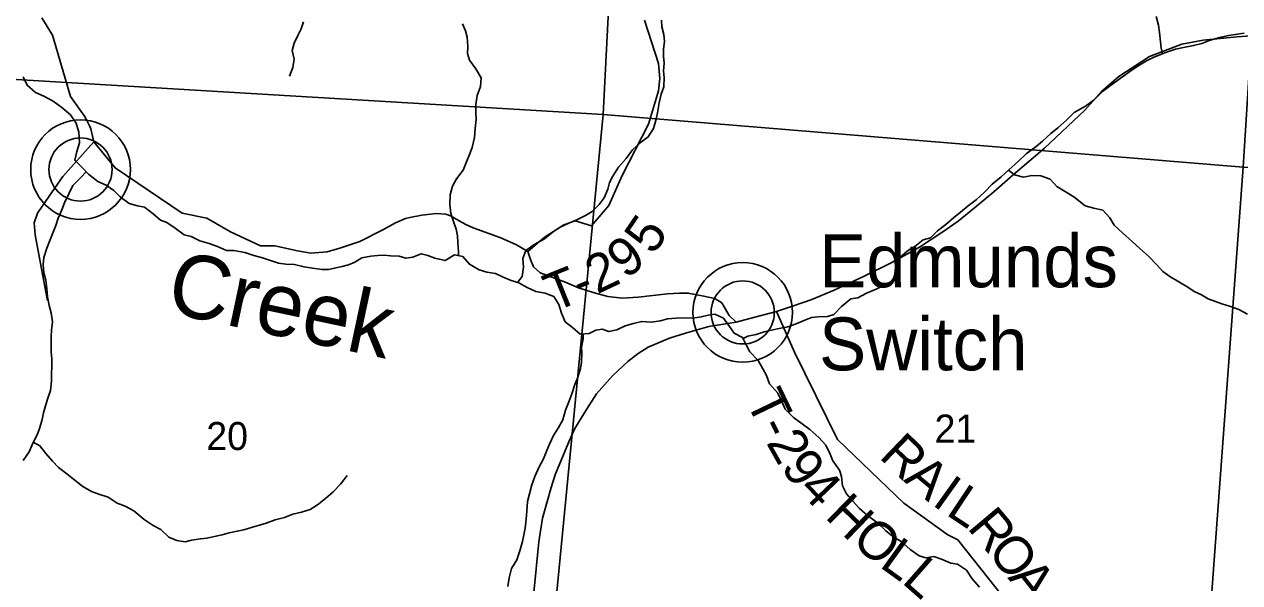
# Model space of a CAD drawing. Extents: x 1624196 to 2029251, y 146837 to 440034.
# Drawn here: x 1888902 to 1898481, y 292284 to 296690 of the extents above; entities that cross this region are included whole.
import ezdxf

# ---------------------------------------------------------------- set-up
doc = ezdxf.new("R2010")
doc.units = 0
for name, color, linetype in [('GM_X_County_Road', 7, 'Continuous'), ('GM_X_Minor_River', 7, 'Continuous'), ('GM_X_Minor_River_Text', 7, 'Continuous'), ('GM_X_Section', 7, 'Continuous'), ('GM_X_Section_Text', 7, 'Continuous'), ('GM_X_State_Route', 7, 'Continuous'), ('GM_X_Township_Road', 7, 'Continuous'), ('GM_X_Township_Road_Text', 7, 'Continuous'), ('GM_X_Unincorporated', 7, 'Continuous'), ('GM_X_Unincorporated_Location', 7, 'Continuous'), ('GM_X_Unincorporated_Text', 7, 'Continuous')]:
    doc.layers.add(name, color=color, linetype=linetype)

msp = doc.modelspace()

# ---------------------------------------------------------------- linework, layer by layer
at = {"layer": 'GM_X_County_Road'}
for points in [[(1889041, 296741.3), (1889123.4, 296604.4), (1889267.4, 296119.1), (1889375.7, 295965.2), (1889394.6, 295930.6), (1889419.1, 295882.4), (1889426.5, 295864.2), (1889451.2, 295761.6), (1889617.1, 295556.8), (1890145.9, 295198.9), (1890340, 295160.2), (1890527.2, 295053.4), (1890762.4, 294942.1), (1890877.3, 294941.7), (1891055.9, 294901.3), (1891159.6, 294884.1), (1891289.3, 294895.6), (1891390.1, 294924.4), (1891545.7, 294976.3), (1891727.9, 295069.2), (1891827.3, 295124), (1891906.6, 295157.1), (1891941.8, 295164.6)], [(1891941.8, 295164.6), (1892036.2, 295184.5), (1892147.1, 295196), (1892224.9, 295191.7), (1892260.9, 295178.7), (1892330.1, 295139.8), (1892381.9, 295111), (1892439.6, 295085.1), (1892658.5, 295005.8), (1892780.3, 294949.2), (1892871.7, 294897.4), (1892891.9, 294834.4), (1892914.9, 294775.3), (1892968.2, 294729.1), (1893159.8, 294657.1), (1893270.1, 294611.9), (1893385, 294574.5), (1893499.9, 294542.9), (1893614.8, 294528.5), (1893741.2, 294537.2), (1893971, 294563), (1894065.8, 294568.8), (1894134.8, 294568.8), (1894258.3, 294545.8), (1894343.1, 294525.6), (1894399, 294491.2), (1894456.5, 294392.1), (1894511.1, 294338.9)]]:
    msp.add_lwpolyline(points, dxfattribs=at)
at = {"layer": 'GM_X_Minor_River'}
for points in [[(1897872.6, 296457.9), (1897861.5, 296500.4), (1897855.6, 296550.5), (1897849.7, 296624.6), (1897841.7, 296682.7), (1897821.8, 296750.8)], [(1891103.2, 296709.8), (1891082.9, 296653.8), (1891058.6, 296601.7), (1891028.3, 296539.7), (1891014, 296483.7), (1891027.7, 296413.4), (1891017.4, 296349.3), (1890993.1, 296281.3)], [(1892324.2, 294865), (1892322.9, 294895.7), (1892319.3, 294967.9), (1892317.5, 295022.1), (1892305.7, 295072.2), (1892282, 295142.5), (1892264.2, 295196.7), (1892254.5, 295267), (1892258.8, 295345.1), (1892277.2, 295413.2), (1892309.5, 295471.2), (1892359.9, 295539.1), (1892386.2, 295605.2), (1892410.5, 295661.2), (1892430.8, 295717.2), (1892449.2, 295797.3), (1892455.5, 295867.5), (1892463.8, 295937.6), (1892460.1, 295997.8), (1892460.3, 296057.9), (1892470.7, 296128), (1892497, 296200.1), (1892503.3, 296266.2), (1892459.6, 296338.6), (1892409.8, 296407), (1892394, 296459.2), (1892398.3, 296513.3), (1892392.6, 296587.5), (1892378.8, 296637.7), (1892355, 296692)], [(1892789.3, 294653.9), (1892826.8, 294698.9), (1892837.2, 294773.1), (1892831.5, 294841.2), (1892853.8, 294905.3), (1892926.1, 294955.1), (1893002.4, 294996.8), (1893072.8, 295054.6), (1893131.1, 295092.5), (1893193.3, 295120.3), (1893255.5, 295146), (1893325.8, 295181.8), (1893378, 295211.6), (1893432.3, 295267.5), (1893472.6, 295319.4), (1893500.9, 295389.5), (1893515.2, 295441.5), (1893539.5, 295491.5), (1893585.8, 295561.5), (1893646.2, 295631.4), (1893694.6, 295699.3), (1893757, 295755.2), (1893819.3, 295801), (1893861.6, 295867), (1893882, 295941), (1893892.2, 295991.1), (1893904.6, 296069.3), (1893920.9, 296137.3), (1893941.2, 296195.4), (1893945.6, 296269.6), (1893939.8, 296319.7), (1893944.1, 296385.8), (1893940.3, 296436), (1893938.5, 296492.1), (1893948.8, 296554.2), (1893943.1, 296608.4), (1893925.3, 296670.6), (1893923.6, 296722.8)], [(1897266.1, 296044.1), (1897332.7, 296094.1), (1897400.8, 296158.2), (1897450.9, 296198.2), (1897521, 296248.2), (1897575.1, 296288.2), (1897633.2, 296330.3), (1897693.2, 296370.3), (1897747.3, 296400.3), (1897799.4, 296428.3), (1897857.4, 296452.3), (1897911.5, 296472.3), (1897975.5, 296492.2), (1898037.6, 296506.2), (1898117.7, 296522.2), (1898181.7, 296538.1), (1898233.8, 296558.1), (1898283.8, 296574.1), (1898335.9, 296588.1), (1898395.9, 296600.1), (1898446, 296608), (1898516, 296620)], [(1888891.9, 296275), (1888925.6, 296208.6), (1888989.4, 296152.2), (1889055.4, 296121.8), (1889129.4, 296083.4), (1889197.2, 296033), (1889265.1, 295974.5), (1889310.9, 295910.1), (1889332.6, 295839.8), (1889338.2, 295755.6), (1889315.9, 295685.6), (1889299.5, 295617.5), (1889359.4, 295559), (1889407.2, 295506.7), (1889481.1, 295448.2), (1889547, 295421.8), (1889606.9, 295379.5), (1889656.8, 295329.1), (1889728.7, 295274.6), (1889794.7, 295258.3), (1889848.7, 295246), (1889918.6, 295193.6), (1889976.5, 295143.2), (1890026.5, 295126.9), (1890092.4, 295082.5), (1890162.2, 295028), (1890216.2, 295015.8), (1890286.2, 294981.4), (1890358.2, 294961), (1890424.2, 294936.6), (1890496.2, 294904.2), (1890552.3, 294903.9), (1890640.3, 294889.5), (1890712.3, 294865.1), (1890780.4, 294846.8), (1890906.4, 294804.1), (1890964.4, 294797.8), (1891030.5, 294793.5), (1891106.5, 294775.1), (1891174.6, 294764.7), (1891250.7, 294756.4), (1891302.8, 294756.1), (1891356.9, 294767.9), (1891407, 294777.7), (1891457.1, 294791.5)], [(1894567.2, 294209.7), (1894605.4, 294229.5), (1894669.6, 294243.3), (1894733.8, 294263), (1894802, 294278.8), (1894852.1, 294290.5), (1894920.3, 294302.3), (1894984.5, 294326), (1895052.7, 294355.8), (1895104.9, 294375.6), (1895159, 294381.3), (1895231.1, 294385), (1895283.2, 294400.8), (1895343.6, 294462.7), (1895416, 294524.5), (1895470.1, 294532.3), (1895538.4, 294568), (1895614.6, 294599.8), (1895755.2, 294669.3), (1895783.5, 294735.3), (1895779.7, 294785.5), (1895806.1, 294851.5), (1895870.4, 294907.3), (1895920.6, 294937.2), (1895987, 294989), (1896043.1, 295004.8), (1896099.4, 295060.6), (1896163.8, 295110.5), (1896226.1, 295162.3), (1896280.4, 295208.2), (1896340.7, 295258), (1896403, 295305.8), (1896471.4, 295367.7), (1896529.8, 295429.5), (1896600.1, 295485.3), (1896660.5, 295541.2), (1896736.9, 295609), (1896799.2, 295668.9), (1896875.6, 295724.6), (1896927.9, 295768.5), (1896992.3, 295828.3), (1897046.5, 295872.2), (1897114.9, 295932), (1897177.3, 295993.9), (1897266.1, 296044.1)], [(1889390.2, 295525.3), (1889351, 295482.9), (1889284.6, 295417), (1889254.3, 295351), (1889217.9, 295281), (1889197.6, 295225), (1889169.3, 295158.9), (1889151, 295102.9), (1889102.4, 294982.8), (1889080.1, 294922.8), (1889055.7, 294850.7), (1889049.5, 294794.6), (1889057.2, 294728.4), (1889071, 294672.2), (1889080.7, 294602), (1889084.4, 294539.8), (1889098.1, 294471.6), (1889113.9, 294413.4), (1889125.6, 294343.2), (1889117.3, 294277), (1889113, 294222.9), (1889112.8, 294164.8), (1889114.5, 294102.6), (1889118.3, 294050.5), (1889117.5, 293874), (1889109.1, 293799.9), (1889088.8, 293739.8), (1889068.5, 293679.8), (1889052.3, 293623.7), (1889042, 293571.7), (1889023.7, 293507.6), (1889005.4, 293457.5), (1888971.1, 293389.5), (1888940.7, 293317.5), (1888894.3, 293247.5)], [(1896658.5, 295539.3), (1896706.4, 295502.9), (1896776.4, 295484.5), (1896842.5, 295496.2), (1896912.6, 295493.9), (1896986.6, 295467.5), (1897040.5, 295409.1), (1897114.4, 295364.7), (1897174.3, 295328.3), (1897263.9, 295258.8)], [(1897263.9, 295258.8), (1897331.5, 295238.6), (1897401.5, 295224.5), (1897457.5, 295162.4), (1897491.4, 295106.2), (1897557.3, 295044.1), (1897633.3, 294975.9), (1897693.2, 294921.8), (1897761.2, 294861.6), (1897825.1, 294793.4), (1897875.1, 294739.3), (1897929.1, 294699.1), (1898001, 294659), (1898071, 294614.9), (1898123, 294580.8), (1898179, 294554.7), (1898231, 294524.6), (1898281, 294506.5), (1898341, 294484.4), (1898409, 294464.3), (1898473, 294440.2), (1898541, 294404.1)], [(1891457.1, 294791.5), (1891507.3, 294813.3), (1891561.6, 294847.1), (1891633.7, 294860.8), (1891687.8, 294866.6), (1891737.9, 294868.4), (1891788, 294862.1), (1891856.1, 294859.8), (1891910.1, 294845.5), (1891964.2, 294853.3), (1892030.4, 294879), (1892082.4, 294864.8), (1892138.4, 294844.5), (1892218.5, 294826), (1892292.8, 294871.8), (1892358.8, 294857.5), (1892410.6, 294797.1), (1892486.5, 294752.6), (1892546.6, 294734.3), (1892614.6, 294724), (1892670.6, 294697.6), (1892738.5, 294667.2), (1892800.6, 294650.9), (1892864.5, 294612.5), (1892934.5, 294582.1), (1893006.5, 294567.8), (1893074.5, 294543.4), (1893114.3, 294479.1), (1893136, 294410.8), (1893163.8, 294342.5), (1893221.6, 294298.1), (1893283.5, 294245.7), (1893353.6, 294251.4), (1893405.8, 294277.2), (1893455.9, 294285), (1893509.9, 294266.7), (1893572.1, 294278.5), (1893638.3, 294310.2), (1893702.5, 294330), (1893768.7, 294345.7), (1893842.8, 294339.3), (1893914.9, 294351), (1893971.1, 294366.8), (1894039.2, 294372.5), (1894093.3, 294374.3), (1894171.4, 294371.9), (1894237.6, 294381.6), (1894291.7, 294395.4), (1894343.8, 294403.2), (1894411.8, 294370.8), (1894459.6, 294304.4), (1894497.4, 294254.1), (1894563.3, 294217.7), (1894593.1, 294155.4), (1894620.9, 294105.2), (1894684.7, 294036.7), (1894722.5, 293972.4), (1894752.3, 293918.1), (1894776, 293853.8), (1894841.8, 293779.3), (1894871.6, 293715.1), (1894899.3, 293652.8), (1894965.1, 293588.3), (1895033, 293537.9), (1895092.9, 293493.5), (1895164.7, 293429), (1895218.5, 293368.6), (1895254.3, 293298.3), (1895274.1, 293246), (1895325.8, 293171.6), (1895341.6, 293121.4), (1895351.3, 293049.2), (1895383.1, 292986.9), (1895430.9, 292926.5), (1895484.7, 292870.2), (1895550.6, 292811.7), (1895622.4, 292759.2), (1895692.2, 292692.8), (1895758.1, 292640.3), (1895810.1, 292612), (1895883.9, 292547.5), (1895955.8, 292497.1), (1896007.8, 292480.8), (1896069.9, 292490.5), (1896129.9, 292470.2), (1896203.9, 292439.8), (1896258, 292431.5), (1896327.8, 292383), (1896371.6, 292314.7), (1896431.4, 292250.2)], [(1893306.9, 294247.6), (1893307.4, 294207.5), (1893293.1, 294143.4), (1893294.8, 294093.3), (1893294.5, 294025.1), (1893286.3, 293975), (1893261.9, 293897), (1893241.6, 293846.9), (1893217.3, 293774.9), (1893193, 293710.8), (1893168.6, 293644.8), (1893146.3, 293568.7), (1893109.9, 293502.7), (1893071.6, 293446.8), (1893041.3, 293378.7), (1893021, 293328.7), (1892994.7, 293260.6), (1892958.3, 293192.6), (1892925.9, 293122.6), (1892901.6, 293056.6), (1892883.3, 292986.5), (1892867, 292924.4), (1892862.6, 292850.2), (1892856.3, 292786.1), (1892850, 292716), (1892839.8, 292661.9), (1892827.5, 292609.8), (1892807.1, 292535.8), (1892782.8, 292463.7), (1892742.4, 292395.7), (1892724.1, 292323.6), (1892711.7, 292255.5)], [(1888972.7, 293392.7), (1889025.1, 293365.2), (1889072.9, 293304.9), (1889124.7, 293242.5), (1889170.5, 293192.1), (1889236.4, 293143.7), (1889290.3, 293101.4), (1889362.1, 293042.9), (1889432.1, 293004.5), (1889490.1, 292984.2), (1889562.1, 292959.8), (1889634, 292911.3), (1889696, 292889), (1889765.9, 292852.6), (1889845.7, 292784), (1889917.6, 292735.6), (1889977.6, 292703.2), (1890041.4, 292642.8), (1890103.4, 292616.4), (1890169.4, 292606.1), (1890219.6, 292619.9), (1890289.7, 292631.6), (1890341.8, 292635.4), (1890412, 292651.1), (1890462.1, 292662.9), (1890516.3, 292676.7), (1890580.4, 292690.4), (1890632.6, 292702.2), (1890700.8, 292723.9), (1890754.9, 292739.7), (1890807.1, 292753.5), (1890879.3, 292781.3), (1890951.5, 292799), (1891017.7, 292824.7), (1891085.9, 292840.5), (1891156.1, 292862.2), (1891212.3, 292898), (1891276.6, 292949.8), (1891337, 293001.7), (1891395.3, 293061.6), (1891447.7, 293129.5)]]:
    msp.add_lwpolyline(points, dxfattribs=at)
at = {"layer": 'GM_X_Section'}
for points in [[(1888360.8, 301856.9), (1893752.6, 301644.5), (1893465.2, 295976.9), (1888045.7, 296301.5)], [(1893752.6, 301644.5), (1898858.5, 301100.2), (1898509.2, 295562.3), (1893465.2, 295976.9)], [(1888045.7, 296301.5), (1893465.2, 295976.9), (1892951, 290694.1), (1887549.7, 291044.7)], [(1893465.2, 295976.9), (1898509.2, 295562.3), (1898114.1, 290216.6), (1892951, 290694.1)], [(1898509.2, 295562.3), (1903855.2, 295283.4), (1903489.2, 289447.4), (1898114.1, 290216.6)]]:
    msp.add_lwpolyline(points, close=True, dxfattribs=at)
at = {"layer": 'GM_X_State_Route'}
msp.add_lwpolyline([(1892918.8, 292207.4), (1892957.4, 292608), (1892987, 292794.2), (1893053.3, 293034.6), (1893088.5, 293142.3), (1893117.5, 293212.8), (1893194.1, 293395.1), (1893241.8, 293500.8), (1893332.9, 293652), (1893411.6, 293774.3), (1893537.5, 293916.5), (1893659.6, 294030.2), (1893739.3, 294093), (1893819, 294142.2), (1893986.9, 294213.4), (1894114.1, 294254.1), (1894297.3, 294305.1), (1894511.1, 294338.9), (1894660.2, 294378), (1894831.5, 294423.8), (1894963.8, 294467.9), (1895109.6, 294518.8), (1895285, 294591.3), (1895516.8, 294700.4), (1895738.4, 294809.5), (1895956.6, 294932.3), (1896133.8, 295048.2), (1896262.4, 295137), (1896389.5, 295242.6), (1896542.9, 295368.8), (1896696.3, 295501.7), (1896941.7, 295713.2), (1897260, 296013), (1897390.9, 296160.4), (1897528.9, 296276.9), (1897769.9, 296436.7), (1898024.4, 296531.5), (1898192.3, 296563.9), (1898460.3, 296591), (1898603.7, 296601.9)], dxfattribs=at)
at = {"layer": 'GM_X_Township_Road'}
for points in [[(1892871.7, 294897.4), (1892999.7, 295007.1), (1893155, 295107.7), (1893243.4, 295138.2), (1893372.5, 295100.3), (1893509.1, 295261), (1893614.5, 295496.3), (1893822.5, 295900.7), (1893900.3, 296164.5), (1893911.2, 296262.4), (1893901.1, 296379.1), (1893789.3, 296721.6)], [(1889451.2, 295761.6), (1889206.9, 295490), (1889098.5, 295333), (1889006.5, 295199.8), (1888979.9, 295122.2), (1888988.1, 295027.5), (1889068.6, 294591.2), (1889084.8, 294510)], [(1894831.5, 294423.8), (1894972.2, 294103.2), (1895309.9, 293415.5), (1895834.4, 292911.5), (1896180.7, 292661.2), (1896259.5, 292621.5), (1896994.4, 291695.8), (1897052.9, 291641.7), (1897292.6, 291604), (1897712.1, 291494.2), (1898010.4, 291392.4), (1898267.8, 291282.1), (1898398.7, 291196.7), (1898706.8, 290887.5)]]:
    msp.add_lwpolyline(points, dxfattribs=at)
at = {"layer": 'GM_X_Unincorporated'}
for centre, radius in [((1889345.2, 295543.6), 392.8), ((1889345.2, 295543.6), 249), ((1894564.1, 294416.6), 392.8), ((1894564.1, 294416.6), 249)]:
    msp.add_circle(centre, radius, dxfattribs=at)
at = {"layer": 'GM_X_Unincorporated_Location'}
for p, q in [((1889345.2, 295543.6), (1889345.2, 295543.6)), ((1894564.1, 294416.6), (1894564.1, 294416.6))]:
    msp.add_line(p, q, dxfattribs=at)

# ---------------------------------------------------------------- texts
at = {"layer": 'GM_X_Minor_River_Text'}
msp.add_text('Creek', height=499.99, rotation=348.00004, dxfattribs=at).set_placement((1890006.1, 294421.6))
at = {"layer": 'GM_X_Section_Text'}
for s, p in [('21', (1896076.3, 293389.9)), ('20', (1890336.5, 293331.1))]:
    msp.add_text(s, height=221, rotation=0.00001, dxfattribs=at).set_placement(p)
at = {"layer": 'GM_X_Township_Road_Text'}
for s, rotation, p in [('5', 55.85793, (1893859.7, 294861.5)), ('9', 37.69263, (1893642.7, 294673.3)), ('2', 25.32901, (1893415.7, 294557.4)), ('T', 21.94864, (1893076.1, 294418.5)), ('-', 22.58915, (1893287.6, 294503.7)), ('T', 295.72301, (1894584.9, 293721.2)), ('2', 299.31741, (1894745.3, 293389.9)), ('-', 295.72301, (1894682.3, 293519)), ('R', 316.13986, (1895630.7, 293274.5)), ('9', 306.50623, (1894858, 293194.3)), ('A', 320.05336, (1895825, 293088.8)), ('4', 313.69504, (1894994.4, 293014.4)), ('I', 324.50224, (1896047.5, 292903.8)), ('L', 326.45707, (1896157.1, 292825.9)), ('H', 315.79598, (1895205.2, 292800.4)), ('R', 310.09541, (1896327.2, 292716.9)), ('O', 319.78085, (1895411.3, 292601)), ('L', 324.28609, (1895633.2, 292414.7)), ('O', 308.38106, (1896484.4, 292530.3)), ('L', 318.77255, (1895809.4, 292288.5)), ('A', 308.35999, (1896648.3, 292323.3))]:
    msp.add_text(s, height=300, rotation=rotation, dxfattribs=at).set_placement(p)
at = {"layer": 'GM_X_Unincorporated_Text'}
for s, p in [('Edmunds', (1895165.5, 294615.4)), ('Switch', (1895165.5, 293959.8))]:
    msp.add_text(s, height=417, rotation=0.00001, dxfattribs=at).set_placement(p)

doc.saveas('drawing.dxf')
